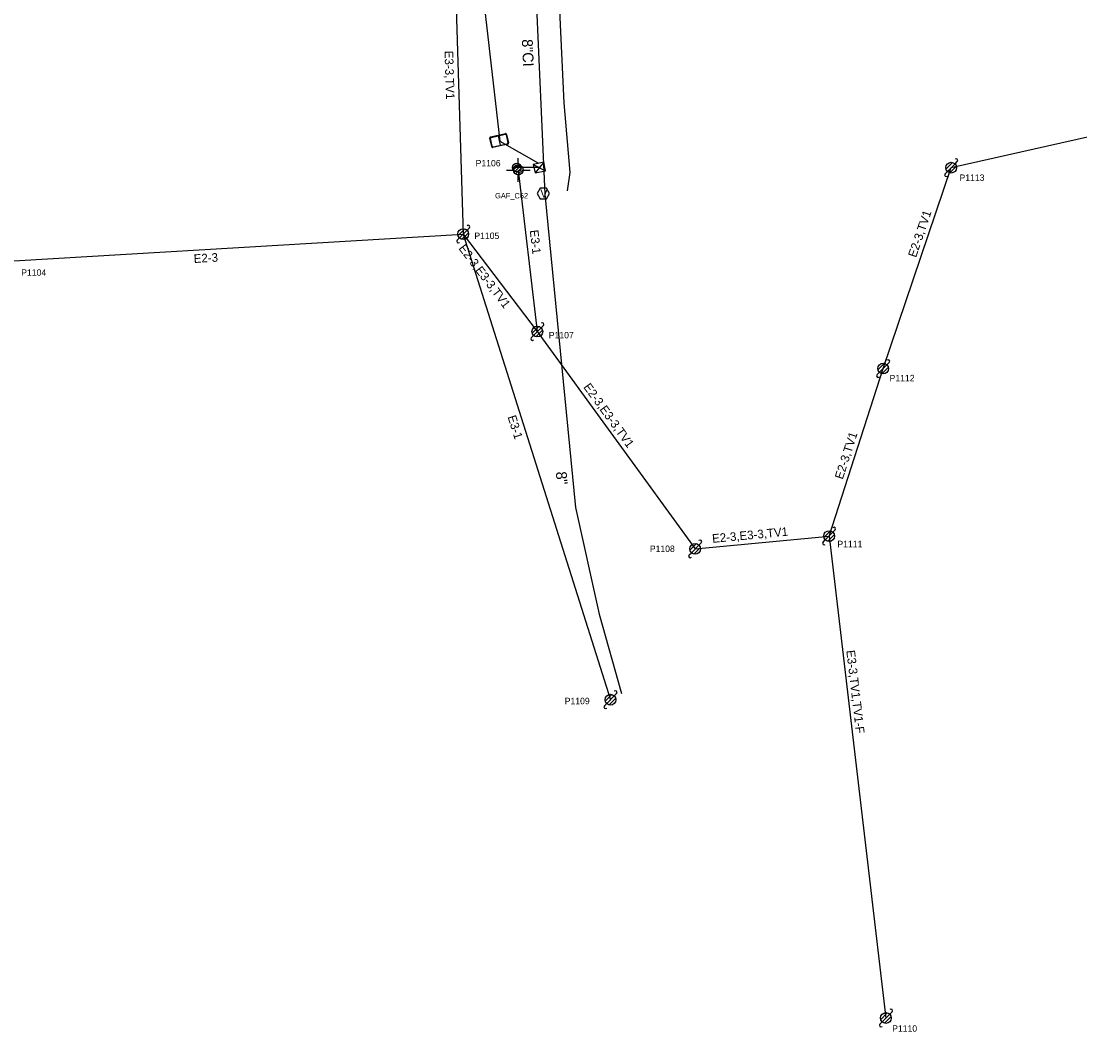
# Model space of a CAD drawing. Extents: x 1614474 to 1865144, y 1098877 to 1212550.
# Drawn here: x 1802999 to 1803490.9, y 1187503.8 to 1187973.2 of the extents above; entities that cross this region are included whole.
import ezdxf

# ---------------------------------------------------------------- set-up
doc = ezdxf.new("R2010")
doc.units = 0
for name, color, linetype in [('BFUSER_CABINET', 7, 'Continuous'), ('BFUSER_DUCTENCLOSURE', 7, 'Continuous'), ('BFUSER_FIBERNODE', 7, 'Continuous'), ('BFUSER_FIBERNODENAME', 7, 'Continuous'), ('BFUSER_FIBERSPAN', 7, 'Continuous'), ('RD_EX_SU_Gas', 7, 'Continuous'), ('RD_EX_SU_H2O', 7, 'Continuous'), ('RD_EX_SU_Ovhd', 7, 'Continuous'), ('RD_EX_SU_Pole', 7, 'Continuous'), ('RD_EX_SU_TX_H2O', 7, 'Continuous'), ('RD_EX_SU_TX_Pole', 7, 'Continuous')]:
    doc.layers.add(name, color=color, linetype=linetype)

# ---------------------------------------------------------------- blocks, each defined once
blk = doc.blocks.new('SUE_WV')
at = {"layer": 'RD_EX_SU_H2O'}
blk.add_lwpolyline([(2.89, 0), (1.44, 2.5), (-1.44, 2.5), (-2.89, 0), (-1.44, -2.5), (1.44, -2.5)], close=True, dxfattribs=at)
blk.add_text('V', height=3.75, dxfattribs=at).set_placement((-1.43, -1.88))
blk = doc.blocks.new('SUE_PP')
at = {"layer": 'RD_EX_SU_Pole'}
for p, q in [((-2.41, -0.65), (0.65, 2.41)), ((-1.77, -1.77), (1.77, 1.77)), ((-0.65, -2.41), (2.41, 0.65)), ((1.77, 1.77), (2.83, 2.83)), ((-2.83, -2.83), (-1.77, -1.77))]:
    blk.add_line(p, q, dxfattribs=at)
blk.add_circle((0, 0), 2.5, dxfattribs=at)
for centre, start, end in [((2.3, 3.36), 315, 135), ((-2.3, -3.36), 135, 315)]:
    blk.add_arc(centre, 0.75, start, end, dxfattribs=at)

msp = doc.modelspace()

# ---------------------------------------------------------------- linework, layer by layer
at = {"layer": 'BFUSER_CABINET'}
for p, q in [((1803236.91, 1187906.57), (1803242.64, 1187903.72)), ((1803241.8, 1187907.63), (1803237.75, 1187902.66))]:
    msp.add_line(p, q, dxfattribs=at)
msp.add_lwpolyline([(1803236.91, 1187906.57), (1803237.75, 1187902.66), (1803242.64, 1187903.72), (1803241.8, 1187907.63)], close=True, dxfattribs=at)
at = {"layer": 'BFUSER_DUCTENCLOSURE'}
msp.add_line((1803220.59, 1187919.91), (1803221.57, 1187915.51), dxfattribs=at)
for points in [[(1803217.12, 1187919.39), (1803223.95, 1187920.92)], [(1803217.3, 1187919.18), (1803223.87, 1187920.65)], [(1803224.35, 1187920.34), (1803225.16, 1187916.72)], [(1803224.55, 1187920.54), (1803225.42, 1187916.63)], [(1803217.61, 1187914.89), (1803216.74, 1187918.79)], [(1803217.81, 1187915.08), (1803217, 1187918.7)], [(1803225.04, 1187916.04), (1803218.21, 1187914.51)], [(1803218.28, 1187914.78), (1803224.86, 1187916.25)]]:
    msp.add_lwpolyline(points, dxfattribs=at)
for centre, radius, start, end in [((1803223.96, 1187920.26), 0.4, 12.5801, 102.5801), ((1803224.06, 1187920.43), 0.5, 12.5801, 102.5801), ((1803217.23, 1187918.9), 0.5, 102.5801, 192.5801), ((1803217.39, 1187918.79), 0.4, 102.5801, 192.5801), ((1803218.1, 1187915), 0.5, 192.5801, 282.5801), ((1803218.2, 1187915.17), 0.4, 192.5801, 282.5801), ((1803224.77, 1187916.64), 0.4, 282.5801, 12.5801), ((1803224.93, 1187916.52), 0.5, 282.5801, 12.5801)]:
    msp.add_arc(centre, radius, start, end, dxfattribs=at)
at = {"layer": 'BFUSER_FIBERNODE'}
msp.add_line((1803231.25, 1187905.17), (1803227.25, 1187905.18), dxfattribs=at)
msp.add_lwpolyline([(1803230.05, 1187905.17), (1803228.4, 1187905.17), (1803228.4, 1187905.89), (1803230.05, 1187905.88)], close=True, dxfattribs=at)
msp.add_circle((1803229.25, 1187905.17), 2, dxfattribs=at)
msp.add_arc((1803229.23, 1187905.33), 0.992, 33.709, 145.999, dxfattribs=at)
at = {"layer": 'BFUSER_FIBERSPAN'}
msp.add_line((1803239.78, 1187905.15), (1803229.22, 1187905.17), dxfattribs=at)
msp.add_lwpolyline([(1803203.49, 1188073.82), (1803221.43, 1187917.37), (1803239.34, 1187907.16)], dxfattribs=at)
at = {"layer": 'RD_EX_SU_Gas'}
msp.add_lwpolyline([(1803252.8, 1187894.42), (1803253.99, 1187902.86), (1803251.29, 1187935.17), (1803245.91, 1188050.91), (1803244.48, 1188076.7), (1803244.76, 1188095.56), (1803243.81, 1188126.65), (1803241.35, 1188168.1), (1803235.04, 1188250.64), (1803234.63, 1188281.36), (1803232.64, 1188290.23), (1803233.88, 1188321.97), (1803249.08, 1188317.55), (1803272.25, 1188323.89), (1803279.6, 1188337.7), (1803289.82, 1188418.02)], dxfattribs=at)
at = {"layer": 'RD_EX_SU_H2O'}
msp.add_lwpolyline([(1803239.68, 1188367.86), (1803232.56, 1188327.68), (1803228.12, 1188234.11), (1803229.79, 1188174.42), (1803242.32, 1187892.78), (1803256.51, 1187747.31), (1803267.55, 1187697.73), (1803277.96, 1187660.93)], dxfattribs=at)
at = {"layer": 'RD_EX_SU_Ovhd'}
for p, q in [((1803197.17, 1188100.7), (1803204.4, 1187874.28)), ((1803431.1, 1187905.14), (1803645.82, 1187953.68)), ((1803399.48, 1187811.84), (1803431.1, 1187905.14)), ((1803229.96, 1187904.04), (1803238.81, 1187828.99)), ((1802995.59, 1187861.88), (1803204.4, 1187874.28)), ((1803204.4, 1187874.28), (1803238.81, 1187828.99)), ((1803204.4, 1187874.28), (1803272.8, 1187658.04)), ((1803238.81, 1187828.99), (1803312.15, 1187728.09)), ((1803374.37, 1187734.03), (1803399.48, 1187811.84)), ((1803312.15, 1187728.09), (1803374.37, 1187734.03)), ((1803374.37, 1187734.03), (1803400.77, 1187510.21))]:
    msp.add_line(p, q, dxfattribs=at)
at = {"layer": 'RD_EX_SU_Pole'}
for p, q in [((1803227.75, 1187904.18), (1803229.84, 1187906.26)), ((1803228, 1187903.01), (1803231, 1187906)), ((1803228.65, 1187902.25), (1803231.76, 1187905.35)), ((1803229.96, 1187906.26), (1803229.96, 1187909.57)), ((1803428.68, 1187904.49), (1803431.75, 1187907.55)), ((1803429.33, 1187903.37), (1803432.87, 1187906.91)), ((1803430.45, 1187902.73), (1803433.51, 1187905.79)), ((1803432.87, 1187906.91), (1803433.93, 1187907.97)), ((1803224.44, 1187904.04), (1803227.75, 1187904.04)), ((1803229.66, 1187901.85), (1803232.16, 1187904.34)), ((1803229.96, 1187898.52), (1803229.96, 1187901.83)), ((1803232.18, 1187904.04), (1803235.49, 1187904.04)), ((1803428.27, 1187902.31), (1803429.33, 1187903.37)), ((1803201.99, 1187873.64), (1803205.05, 1187876.7)), ((1803202.63, 1187872.52), (1803206.17, 1187876.05)), ((1803206.17, 1187876.05), (1803207.23, 1187877.11)), ((1803201.57, 1187871.45), (1803202.63, 1187872.52)), ((1803203.75, 1187871.87), (1803206.82, 1187874.93)), ((1803236.4, 1187828.34), (1803239.46, 1187831.4)), ((1803240.58, 1187830.76), (1803241.64, 1187831.82)), ((1803235.98, 1187826.16), (1803237.04, 1187827.22)), ((1803237.04, 1187827.22), (1803240.58, 1187830.76)), ((1803238.17, 1187826.57), (1803241.23, 1187829.64)), ((1803397.07, 1187811.19), (1803400.13, 1187814.26)), ((1803397.71, 1187810.07), (1803401.25, 1187813.61)), ((1803398.83, 1187809.43), (1803401.9, 1187812.49)), ((1803401.25, 1187813.61), (1803402.31, 1187814.67)), ((1803396.65, 1187809.01), (1803397.71, 1187810.07)), ((1803371.96, 1187733.39), (1803375.02, 1187736.45)), ((1803372.6, 1187732.27), (1803376.14, 1187735.8)), ((1803373.73, 1187731.62), (1803376.79, 1187734.68)), ((1803376.14, 1187735.8), (1803377.2, 1187736.86)), ((1803309.74, 1187727.44), (1803312.8, 1187730.51)), ((1803310.39, 1187726.32), (1803313.92, 1187729.86)), ((1803311.51, 1187725.68), (1803314.57, 1187728.74)), ((1803313.92, 1187729.86), (1803314.98, 1187730.92)), ((1803371.54, 1187731.21), (1803372.6, 1187732.27)), ((1803309.33, 1187725.26), (1803310.39, 1187726.32))]:
    msp.add_line(p, q, dxfattribs=at)
for centre, radius in [((1803229.96, 1187904.04), 2.22), ((1803431.1, 1187905.14), 2.5), ((1803204.4, 1187874.28), 2.5), ((1803238.81, 1187828.99), 2.5), ((1803399.48, 1187811.84), 2.5), ((1803374.37, 1187734.03), 2.5), ((1803312.15, 1187728.09), 2.5)]:
    msp.add_circle(centre, radius, dxfattribs=at)
for centre, start, end in [((1803433.4, 1187908.5), 315, 135), ((1803428.8, 1187901.78), 135, 315), ((1803206.7, 1187877.64), 315, 135), ((1803202.1, 1187870.92), 135, 315), ((1803241.11, 1187832.35), 315, 135), ((1803236.51, 1187825.63), 135, 315), ((1803401.78, 1187815.2), 315, 135), ((1803397.18, 1187808.48), 135, 315), ((1803376.67, 1187737.39), 315, 135), ((1803314.45, 1187731.45), 315, 135), ((1803372.07, 1187730.68), 135, 315), ((1803309.86, 1187724.73), 135, 315)]:
    msp.add_arc(centre, 0.75, start, end, dxfattribs=at)

# ---------------------------------------------------------------- block references
at = {"layer": 'RD_EX_SU_H2O'}
msp.add_blockref('SUE_WV', (1803241.63, 1187893.13), dxfattribs=at)
at = {"layer": 'RD_EX_SU_Pole'}
for p in [(1803272.8, 1187658.04), (1803400.77, 1187510.21)]:
    msp.add_blockref('SUE_PP', p, dxfattribs=at)

# ---------------------------------------------------------------- texts
at = {"layer": 'BFUSER_FIBERNODENAME'}
msp.add_text('GAF_C62', height=2.5, rotation=359.9998, dxfattribs=at).set_placement((1803219.17, 1187890.84))
at = {"layer": 'RD_EX_SU_Ovhd'}
for s, rotation, p in [('E3-3,TV1', 271.8284, (1803195.68, 1187959.36)), ('E2-3,TV1', 71.2794, (1803414.75, 1187863.13)), ('E3-1', 276.7244, (1803235.28, 1187876)), ('E2-3', 3.3996, (1803079.27, 1187860.84)), ('E2-3,E3-3,TV1', 307.2242, (1803202.01, 1187867.61)), ('E2-3,E3-3,TV1', 306.0134, (1803260.02, 1187803.21)), ('E3-1', 287.5536, (1803224.95, 1187789.42)), ('E2-3,TV1', 72.1145, (1803380.69, 1187760.12)), ('E2-3,E3-3,TV1', 5.456, (1803320.21, 1187730.87)), ('E3-3,TV1,TV1-F', 276.7272, (1803382.36, 1187680.84))]:
    msp.add_text(s, height=4, rotation=rotation, dxfattribs=at).set_placement(p)
at = {"layer": 'RD_EX_SU_TX_H2O'}
for s, rotation, p in [('8"CI', 272.5479, (1803231.62, 1187964.7)), ('8"', 275.5706, (1803247.37, 1187763.77))]:
    msp.add_text(s, height=5, rotation=rotation, dxfattribs=at).set_placement(p)
at = {"layer": 'RD_EX_SU_TX_Pole'}
for s, p in [('P1106', (1803210.15, 1187905.72)), ('P1113', (1803434.95, 1187898.96)), ('P1105', (1803209.54, 1187871.98)), ('P1104', (1802999.02, 1187854.92)), ('P1107', (1803244.13, 1187825.84)), ('P1112', (1803402.47, 1187805.9)), ('P1108', (1803291.07, 1187726.64)), ('P1111', (1803378.23, 1187728.85)), ('P1109', (1803251.53, 1187655.94)), ('P1110', (1803403.68, 1187503.85))]:
    msp.add_text(s, height=3, dxfattribs=at).set_placement(p)

doc.saveas('drawing.dxf')
